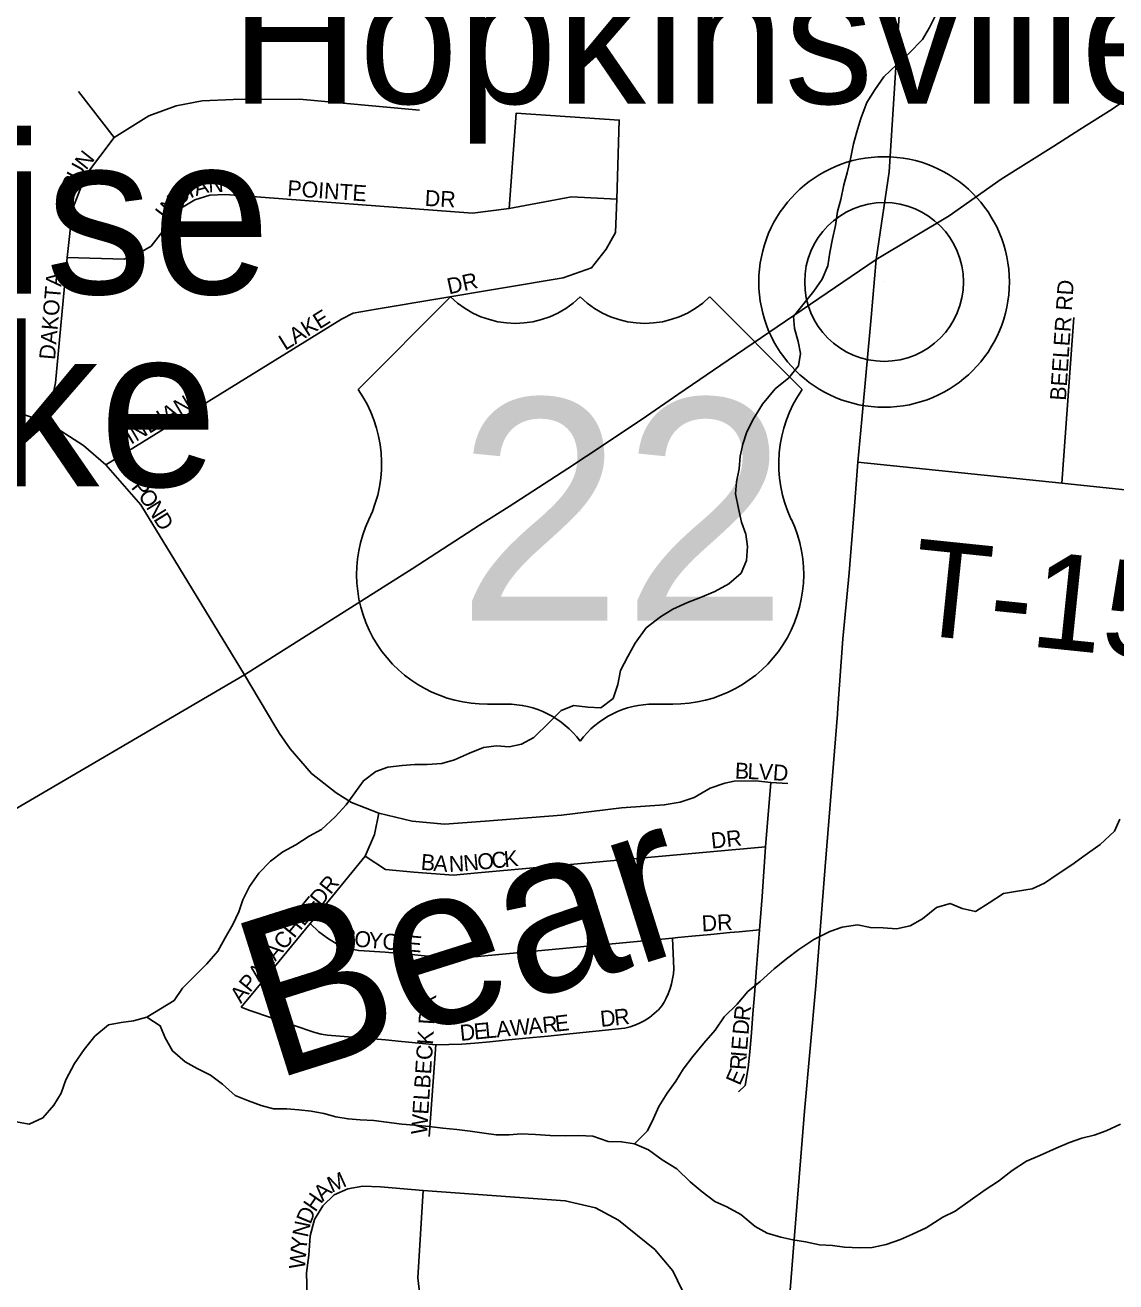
# Model space of a CAD drawing. Extents: x 1310247 to 1664935, y 284496 to 704931.
# Drawn here: x 1479574 to 1482993, y 489120 to 493060 of the extents above; entities that cross this region are included whole.
import ezdxf

# ---------------------------------------------------------------- set-up
doc = ezdxf.new("R2010")
doc.units = 0
for name, color, linetype in [('GM_P_State_Location', 7, 'Continuous'), ('GM_P_State_Shield', 7, 'Continuous'), ('GM_X_Airport_Class_3', 7, 'Continuous'), ('GM_X_Corporation', 7, 'Continuous'), ('GM_X_County_Road', 7, 'Continuous'), ('GM_X_County_Subdivision_Text', 7, 'Continuous'), ('GM_X_Interstate_Route', 7, 'Continuous'), ('GM_X_Interstate_Shield', 7, 'Continuous'), ('GM_X_Major_River_Text', 7, 'Continuous'), ('GM_X_Minor_Lake_Text', 7, 'Continuous'), ('GM_X_Minor_River_Text', 7, 'Continuous'), ('GM_X_State_Location', 7, 'Continuous'), ('GM_X_Township_Subdivision', 7, 'Continuous'), ('GM_X_Unincorporated', 7, 'Continuous')]:
    doc.layers.add(name, color=color, linetype=linetype)

msp = doc.modelspace()

# ---------------------------------------------------------------- linework, layer by layer
at = {"layer": 'GM_P_State_Shield'}
for points in [[(1482879.7, 492732.3), (1482981.6, 492796.9), (1483207.9, 492954.4), (1483326.7, 493036.6)], [(1482241.8, 492324.7), (1482470.1, 492462.5), (1482633.4, 492576.6), (1482798.6, 492680.9), (1482879.7, 492732.3)], [(1481620.5, 491902.2), (1481777.5, 492009.9), (1482241.8, 492324.7)], [(1481333.3, 491708), (1481507.9, 491825), (1481620.5, 491902.2)], [(1481090.9, 491550.8), (1481275.7, 491669.5), (1481333.3, 491708)], [(1477542.8, 489117.5), (1477606.1, 489157.8), (1477675.8, 489209.8), (1477741.7, 489270.1), (1477789.1, 489316.8), (1477818.6, 489366), (1477850.2, 489493.1), (1477920.1, 489627), (1477982.8, 489734.3), (1478020.2, 489784.9), (1478061.2, 489827.1), (1478142.1, 489894.1), (1479211.6, 490427.7), (1479426.1, 490533.8), (1480262.1, 491023), (1480787, 491354.8), (1480998.8, 491491.7), (1481090.9, 491550.8)]]:
    msp.add_lwpolyline(points, dxfattribs=at)
at = {"layer": 'GM_X_Airport_Class_3'}
for p, q in [((1480907.8, 492207.7), (1480617.7, 491917.6)), ((1482009.9, 491917.6), (1481719.9, 492207.7)), ((1481023.8, 490931.5), (1481081.8, 490931.5)), ((1481545.8, 490931.5), (1481603.8, 490931.5))]:
    msp.add_line(p, q, dxfattribs=at)
for centre, radius, start, end in [((1481110.8, 492414.8), 290, 225.573, 314.427), ((1481516.8, 492414.8), 290, 225.573, 314.427), ((1480285.1, 491684.7), 406.1, 334.5471, 35.0009), ((1482342.5, 491684.7), 406.1, 144.9991, 205.4529), ((1481019.2, 491337.5), 406.1, 154.8319, 270.6383), ((1481608.4, 491337.5), 406.1, 269.3617, 25.1681), ((1481081.8, 490641.4), 290, 36.8699, 90), ((1481545.8, 490641.4), 290, 90, 143.1301)]:
    msp.add_arc(centre, radius, start, end, dxfattribs=at)
at = {"layer": 'GM_X_County_Subdivision_Text'}
msp.add_lwpolyline([(1482184.8, 491689.2), (1482824.2, 491624.3), (1483924.1, 491508.2), (1484872.5, 491403.9), (1486152.1, 491258.9), (1486332.7, 491242.2)], dxfattribs=at)
at = {"layer": 'GM_X_Interstate_Shield'}
for points in [[(1482307.7, 492991.5), (1482323.3, 493239.7), (1482337, 493501.8), (1482345.8, 493661.1)], [(1482241.8, 492324.7), (1482282.6, 492599.8), (1482304.7, 492943.7), (1482307.7, 492991.5)], [(1482184.8, 491689.2), (1482196.6, 491823), (1482226.1, 492143.7), (1482241.8, 492324.7)], [(1482120.2, 490899.8), (1482121.8, 490919.9), (1482137.5, 491136.3), (1482157.2, 491342.9), (1482173, 491537.7), (1482184.8, 491689.2)], [(1481659.7, 484891.5), (1481659.8, 484951.8), (1481662.9, 485164.8), (1481672.3, 485380.9), (1481681.7, 485565.7), (1481700.5, 485741), (1481719.3, 486016.6), (1481743, 486242.3), (1481763.1, 486485.5), (1481812.3, 486906.5), (1481825.2, 487247.2), (1481835, 487356.5), (1481855.1, 487642.7), (1481871.5, 487875.9), (1481896.7, 488216.2), (1481925, 488546), (1481950.6, 488816.5), (1481984.1, 489239.5), (1482017.5, 489654.7), (1482052.9, 490048.2), (1482082.4, 490422.1), (1482102.1, 490668), (1482120.2, 490899.8)]]:
    msp.add_lwpolyline(points, dxfattribs=at)
at = {"layer": 'GM_X_Major_River_Text'}
msp.add_line((1482266.7, 492254.6), (1482266.7, 492254.6), dxfattribs=at)
at = {"layer": 'GM_X_Minor_River_Text'}
for points in [[(1482427.9, 493090.1), (1482409.3, 493052.3), (1482386.6, 493014.6), (1482343.7, 492971.1), (1482305, 492935.7), (1482266.2, 492898.2), (1482237.5, 492856.5), (1482212.7, 492816.8), (1482193.8, 492767), (1482181.1, 492725.1), (1482170.4, 492687.2), (1482161.6, 492641.2), (1482150.8, 492597.3), (1482140.2, 492559.4), (1482131.4, 492513.4), (1482120.7, 492475.5), (1482114, 492431.5), (1482105.2, 492389.5), (1482096.5, 492347.5), (1482089.8, 492305.5), (1482073, 492263.7), (1482046.3, 492226), (1482015.6, 492188.4), (1481982.8, 492146.8), (1481986.2, 492108.7), (1481997.5, 492068.4), (1482004.9, 492030.2), (1481998.3, 491992.2), (1481967.5, 491954.6), (1481924.8, 491919.2), (1481885.9, 491871.7), (1481857.1, 491826), (1481836.3, 491784.3), (1481823.6, 491746.4), (1481815, 491708.4), (1481812.3, 491668.4), (1481803.6, 491628.4), (1481800.9, 491590.4), (1481810.2, 491544.1), (1481819.5, 491501.8), (1481832.9, 491463.5), (1481838.3, 491425.3), (1481835.6, 491381.3), (1481818.8, 491341.5)], [(1481818.8, 491341.5), (1481780.2, 491308), (1481735.6, 491284.6), (1481691.2, 491265.3), (1481650.8, 491249.9), (1481604.3, 491228.6), (1481565.8, 491205.1), (1481521, 491169.8), (1481486.1, 491122.2), (1481463.4, 491080.5), (1481440.6, 491036.7), (1481431.8, 490992.8), (1481417, 490948.9), (1481378.4, 490919.4), (1481338.3, 490922.1), (1481294.3, 490926.8), (1481253.9, 490911.4), (1481217.2, 490873.9), (1481168.2, 490826.5), (1481129.7, 490805.1), (1481091.5, 490797.7), (1481051.4, 490800.3), (1481011.2, 490794.9), (1480966.8, 490777.6), (1480920.3, 490756.3), (1480880, 490744.9), (1480833.8, 490741.6), (1480795.7, 490742.2), (1480755.5, 490738.9), (1480711.3, 490733.6), (1480672.9, 490720.1), (1480634.3, 490690.7), (1480607.6, 490653), (1480580.9, 490615.3), (1480546.2, 490577.8), (1480503.4, 490538.4), (1480464.9, 490516.9), (1480422.3, 490489.5), (1480381.8, 490468.1), (1480343.2, 490438.7), (1480306.5, 490401.2), (1480277.7, 490359.5), (1480256.9, 490317.7), (1480244.2, 490279.8), (1480225.5, 490240), (1480200.7, 490198.3), (1480178, 490156.6), (1480143.2, 490117.1), (1480104.4, 490077.6), (1480067.7, 490040.1), (1480041, 490002.4), (1479955.8, 489949.6)], [(1483005.7, 490570.7), (1482989, 490532.9), (1482944.1, 490491.5), (1482897.4, 490458.1), (1482854.8, 490426.8), (1482812.2, 490399.4), (1482769.6, 490370), (1482731.2, 490352.5), (1482684.9, 490345.2), (1482640.6, 490337.9), (1482596, 490308.6), (1482553.4, 490281.2), (1482511.4, 490289.9), (1482473.6, 490306.5), (1482431.2, 490293.1), (1482386.5, 490257.8), (1482348, 490236.3), (1482305.7, 490227), (1482263.7, 490229.6), (1482223.5, 490230.3), (1482183.6, 490239), (1482135.3, 490231.7), (1482097, 490218.3), (1482046.4, 490193), (1481999.7, 490161.7), (1481961.1, 490132.2), (1481922.5, 490100.8), (1481877.7, 490061.4), (1481839, 490029.9), (1481806.3, 489990.3), (1481765.5, 489950.9), (1481736.7, 489909.2), (1481701.9, 489867.7), (1481667.1, 489826.1), (1481636.3, 489786.5), (1481613.6, 489748.8), (1481586.9, 489711.1), (1481560.1, 489669.4), (1481543.5, 489631.6), (1481524.8, 489593.8), (1481484, 489552.3)], [(1480470.5, 489654.7), (1480432.5, 489659.3), (1480394.4, 489661.9), (1480352.3, 489662.6), (1480314.4, 489673.2), (1480274.5, 489687.9), (1480232.6, 489704.6), (1480193.1, 489739.3), (1480155.4, 489768), (1480113.6, 489788.7), (1480075.9, 489809.4), (1480036.3, 489844.1), (1480012.9, 489884.5), (1479997.5, 489922.9), (1479955.8, 489949.6), (1479913.5, 489938.3), (1479875.3, 489932.8), (1479835.1, 489925.5), (1479792.3, 489890.1), (1479759.6, 489848.5), (1479728.7, 489804.9), (1479701.8, 489753.2), (1479687, 489711.3), (1479664.3, 489673.6), (1479629.6, 489634), (1479587.1, 489614.6), (1479547.1, 489621.3)], [(1483007.7, 489614.3), (1482963.2, 489593), (1482924.9, 489579.5), (1482886.6, 489570.1), (1482848.3, 489556.7), (1482805.8, 489539.3), (1482755.3, 489516.1), (1482712.9, 489498.7), (1482668.3, 489469.3), (1482625.6, 489435.9), (1482583, 489408.5), (1482536.3, 489375.2), (1482489.6, 489341.9), (1482451.1, 489322.4), (1482398.4, 489289.2), (1482356, 489269.8), (1482317.6, 489252.4), (1482273.2, 489237), (1482228.9, 489227.7), (1482190.7, 489226.3), (1482142.6, 489229.1), (1482104.6, 489233.7), (1482064.5, 489236.4), (1482020.5, 489245.1), (1481980.5, 489251.7), (1481942.5, 489260.3), (1481900.6, 489273), (1481862.8, 489293.7), (1481817.3, 489330.5), (1481773.6, 489355.3), (1481735.7, 489371.9), (1481696.1, 489402.6), (1481658.5, 489433.3), (1481617.1, 489474), (1481571.4, 489502.8), (1481527.8, 489533.6), (1481484, 489552.3), (1481443.9, 489559), (1481401.8, 489559.7), (1481354, 489576.5), (1481309.9, 489579.2), (1481267.7, 489577.8), (1481219.6, 489578.6), (1481173.5, 489581.4), (1481129.4, 489584.1), (1481091.2, 489580.7), (1481051.1, 489581.3), (1481013.1, 489585.9), (1480969, 489592.6), (1480927, 489597.3), (1480882.9, 489602), (1480840.9, 489606.7), (1480794.8, 489611.5), (1480754.7, 489614.1), (1480706.7, 489620.9), (1480666.6, 489625.5), (1480624.6, 489628.2), (1480586.5, 489630.8), (1480548.5, 489637.4), (1480510.5, 489648.1), (1480470.5, 489654.7)]]:
    msp.add_lwpolyline(points, dxfattribs=at)
at = {"layer": 'GM_X_State_Location'}
for points in [[(1479643.2, 491814.6), (1479669.3, 491938.7), (1479705.3, 492331.3), (1479722.6, 492483), (1479763.3, 492588.7), (1479853.5, 492707.9), (1479961.6, 492776), (1480047.7, 492807), (1480129.4, 492822.5), (1480226.5, 492827), (1480434.3, 492827.7), (1480810.7, 492793.5)], [(1479853.5, 492707.9), (1479741.3, 492852.1)], [(1479827.5, 491681.4), (1480565.9, 492137.7), (1480602, 492157), (1480674.4, 492169), (1481260.5, 492267.9), (1481349.7, 492299.3), (1481395.5, 492357.2), (1481424.5, 492410.2), (1481429.3, 492513.9), (1481436.5, 492762.3), (1481113.3, 492784.1), (1481091.6, 492485)], [(1479705.3, 492331.3), (1479884.7, 492326.6), (1479929.4, 492343.5), (1479969.6, 492367.4), (1480037.7, 492455.5), (1480069.7, 492490.6), (1480106.1, 492512.4), (1480152.7, 492527.3), (1480201.9, 492529.3), (1480975.9, 492470.5), (1481091.6, 492485), (1481287, 492521.2), (1481429.3, 492513.9)], [(1476817.2, 492269), (1477025, 492241), (1477331.1, 492180.6), (1477461.4, 492175), (1477631.7, 492203.8), (1477861, 492235.1), (1478157.8, 492238), (1478479.8, 492215.6), (1478727, 492186.3), (1478898.3, 492147.1), (1479025.9, 492099.7), (1479143.5, 492040.6), (1479290.6, 491960.4), (1479421, 491885.7), (1479643.2, 491814.6), (1479757.4, 491741.5), (1479827.5, 491681.4), (1479936.4, 491556.4), (1480043.2, 491381.5)], [(1482824.2, 491624.3), (1482861.6, 492143.7)], [(1480043.2, 491381.5), (1480262.1, 491023), (1480356.3, 490862.7), (1480371.8, 490839.4)], [(1480371.8, 490839.4), (1480404.4, 490790.5), (1480471.7, 490713.6), (1480548.7, 490653.5), (1480596.8, 490622.2), (1480683.1, 490589.3), (1480787.6, 490564.5), (1480888.3, 490554.3), (1481016.6, 490564.5), (1481255.9, 490583.5), (1481443.3, 490605.9), (1481577.7, 490615), (1481627.1, 490623.9), (1481670.9, 490638.8), (1481721.7, 490667.6), (1481767.6, 490683.7), (1481796.4, 490689.2), (1481864.4, 490690.7), (1481911.6, 490685.7), (1481965.1, 490681.9)], [(1481810.7, 489716.1), (1481831, 489735.6), (1481840.3, 489791.1), (1481846.1, 489840.9), (1481850.7, 489900.6), (1481855.4, 489960.3), (1481860, 490020), (1481866.5, 490104), (1481872.7, 490183.6), (1481875.8, 490223.2), (1481884, 490327.5), (1481894.7, 490483.2), (1481911.6, 490685.7)], [(1480251.3, 489981.2), (1480297.7, 490036.2), (1480467.2, 490243.6), (1480639.8, 490454.8), (1480669.5, 490522.7), (1480683.1, 490589.3)], [(1480639.8, 490454.8), (1480703.3, 490412.6), (1480792.6, 490404.2), (1480915.6, 490394.5), (1480992.7, 490401.8), (1481894.7, 490483.2)], [(1480467.2, 490243.6), (1480494.2, 490217.3), (1480524.5, 490195), (1480554.1, 490177.4), (1480586.3, 490165.1), (1480620, 490158.5), (1480702.6, 490153.8), (1480785, 490146.4), (1480866.3, 490137.7), (1480907.2, 490136.8), (1480948.1, 490135.9), (1481603.6, 490197.8), (1481619.6, 490199.3), (1481663.9, 490203.6), (1481663.9, 490203.6), (1481723.5, 490209.1), (1481783.1, 490214.7), (1481812.8, 490217.4), (1481875.8, 490223.2)], [(1480809.5, 489868.4), (1480861.3, 489863.4), (1480902.1, 489863.6), (1480942.8, 489865.1), (1480983.5, 489867.9), (1481031.1, 489872.4), (1481078.7, 489877.6), (1481165.4, 489886), (1481213.6, 489890.3), (1481261.8, 489895.6), (1481454.2, 489915.3), (1481470.2, 489919.4), (1481485.6, 489924.7), (1481500.3, 489931), (1481514.3, 489938.4), (1481531.1, 489949), (1481546.2, 489960.7), (1481559.2, 489972.9), (1481569.9, 489985.6), (1481577.1, 489996.4), (1481583.7, 490008.9), (1481589.9, 490023.1), (1481595.8, 490039.3), (1481600.3, 490054.3), (1481603.7, 490069.6), (1481606.1, 490085.3), (1481607.5, 490101.3), (1481603.6, 490197.8)], [(1480251.3, 489981.2), (1480278, 489971), (1480482.3, 489901.7), (1480502, 489896.5), (1480522.1, 489893.2), (1480704, 489878.8), (1480753.5, 489873.9), (1480809.5, 489868.4)], [(1480840.5, 489575.4), (1480861.3, 489863.4)], [(1480459.2, 489035.9), (1480456.2, 489148.1), (1480463.1, 489203.2), (1480467.1, 489264.1), (1480480.8, 489315.3), (1480507.4, 489358.6), (1480542.8, 489393), (1480586.1, 489411.7), (1480632.3, 489419.6), (1480688.4, 489417.6), (1480822.2, 489405.8), (1481266.9, 489374.3), (1481362.3, 489351.7), (1481434.1, 489313.3), (1481548.3, 489220.9), (1481604.3, 489154), (1481633.8, 489093.9), (1481646.6, 489036.9), (1481649.6, 488984.8), (1481636.8, 488930.6), (1481623, 488883.4), (1481589.6, 488833.2), (1481555.1, 488802.3), (1481475.4, 488735.8)], [(1481228.5, 488021.6), (1481228.5, 488080.5), (1481237.4, 488143.6), (1481231.5, 488214.4), (1481214.7, 488318.7), (1481188.2, 488416.1), (1481148.8, 488506.6), (1481100.6, 488603), (1481045.5, 488679.8), (1480990.4, 488745.7), (1480936.3, 488808.6), (1480901.9, 488855.9), (1480872.4, 488899.2), (1480822.2, 488989.7), (1480805.5, 489132.3), (1480822.2, 489405.8)]]:
    msp.add_lwpolyline(points, dxfattribs=at)
at = {"layer": 'GM_X_Unincorporated'}
for radius in [392.8, 249]:
    msp.add_circle((1482266.7, 492254.6), radius, dxfattribs=at)

# ---------------------------------------------------------------- texts
at = {"layer": 'GM_P_State_Location'}
for s, rotation, p in [('N', 51.6439, (1479765.2, 492603.3)), ('U', 61.2447, (1479745.3, 492566.6)), ('R', 66.4123, (1479729.9, 492531.4)), ('N', 2.6234, (1480149.2, 492535.1)), ('D', 33.4719, (1480056.7, 492492.4)), ('I', 24.4729, (1480091.6, 492515.7)), ('A', 15.1229, (1480109.6, 492524.1)), ('POINTE', 356.12, (1480394.8, 492524)), ('N', 47.9998, (1480029.8, 492461.9)), ('DR', 356.9884, (1480825.9, 492493.2)), ('I', 52.3435, (1480017, 492445.3)), ('DAKOTA', 85.1551, (1479667.6, 492009.4)), ('DR', 12.5211, (1480902.6, 492215.6)), ('BEELER RD', 86.188, (1482836.3, 491881.6)), ('LAKE', 32.0064, (1480389.3, 492038.4)), ('INDIAN', 30.7644, (1479905.5, 491743.7)), ('P', 309.1164, (1479904.3, 491609.8)), ('O', 306.4371, (1479926.1, 491583)), ('N', 302.1259, (1479951.7, 491548.4)), ('D', 301.7621, (1479975, 491511.2)), ('B', 357.7657, (1481798.2, 490698)), ('L', 357.7785, (1481837.8, 490696.4)), ('V', 357.2664, (1481872.8, 490695.1)), ('D', 355.603, (1481916.4, 490693)), ('DR', 6.0054, (1481726.4, 490477.9)), ('B', 355.1859, (1480813.1, 490412)), ('A', 355.365, (1480852.7, 490408.6)), ('N', 2.3821, (1480903.2, 490404.9)), ('N', 5.6644, (1480950.3, 490407)), ('O', 5.6994, (1480994.2, 490411.3)), ('C', 5.6913, (1481037.9, 490415.7)), ('K', 5.6994, (1481077.3, 490419.6)), ('DR', 51.3366, (1480501.3, 490294.1)), ('APALACHEE', 50.8029, (1480250.5, 489990.5)), ('DR', 3.0224, (1481696.1, 490218.4)), ('C', 332.9789, (1480549.4, 490195.6)), ('O', 354.2029, (1480604, 490171.9)), ('Y', 354.8573, (1480648.4, 490167.4)), ('O', 354.9248, (1480692.3, 490163.5)), ('T', 354.9119, (1480736.1, 490159.6)), ('E', 354.9119, (1480771.1, 490156.5)), ('WELBECK DR', 86.1856, (1480833.6, 489580.4)), ('R', 84.0647, (1481844.8, 489936.4)), ('W', 5.5315, (1481096.6, 489890.4)), ('A', 5.5276, (1481153.6, 489895.9)), ('R', 5.5302, (1481197.4, 489900.1)), ('E', 6.3964, (1481237.6, 489904)), ('D', 5.6693, (1481379, 489919.1)), ('R', 6.0422, (1481423.1, 489923.5)), ('D', 5.517, (1480939, 489875.2)), ('E', 5.5327, (1480982.8, 489879.4)), ('L', 5.5327, (1481017.8, 489882.8)), ('A', 5.5276, (1481052.8, 489886.2)), ('D', 85.3398, (1481841.2, 489892.9)), ('E', 85.3251, (1481837.3, 489844.6)), ('R', 86.3973, (1481832.9, 489783.3)), ('I', 85.1855, (1481835.4, 489822.6)), ('E', 66.2455, (1481814.3, 489732.8)), ('M', 24.2103, (1480535, 489398.5)), ('H', 55.4735, (1480483.8, 489336.2)), ('A', 43.9646, (1480507.1, 489370.5)), ('D', 67.4558, (1480468.3, 489298)), ('N', 77.8671, (1480459.8, 489257.3)), ('Y', 84.8135, (1480456, 489215)), ('W', 84.8147, (1480450.8, 489158.1))]:
    msp.add_text(s, height=50, rotation=rotation, dxfattribs=at).set_placement(p)
at = {"layer": 'GM_X_Airport_Class_3'}
msp.add_text('22', height=696.1, dxfattribs=at).set_placement((1480928.5, 491192.5))
at = {"layer": 'GM_X_Corporation'}
for s in ['0', '/']:
    msp.add_text(s, height=1, dxfattribs=at).set_placement((1481313.5, 491535.1))
msp.add_text('22', height=1, rotation=0, dxfattribs=at).set_placement((1481107, 491328.1))
at = {"layer": 'GM_X_County_Road'}
for s, rotation, p in [('Sunrise', 359.9996, (1478076.7, 492217.6)), ('Lake', 359.9997, (1478728.3, 491613.6))]:
    msp.add_text(s, height=499.99, rotation=rotation, dxfattribs=at).set_placement(p)
at = {"layer": 'GM_X_Interstate_Route'}
msp.add_text('Hopkinsville', height=417, rotation=0, dxfattribs=at).set_placement((1480218.2, 492813.6))
at = {"layer": 'GM_X_Minor_Lake_Text'}
msp.add_text('Bear', height=499.99, rotation=17.5047, dxfattribs=at).set_placement((1480348.9, 489750.5))
at = {"layer": 'GM_X_Township_Subdivision'}
msp.add_text('T-157', height=300, rotation=354.0939, dxfattribs=at).set_placement((1482342.6, 491151.9))

doc.saveas('drawing.dxf')
